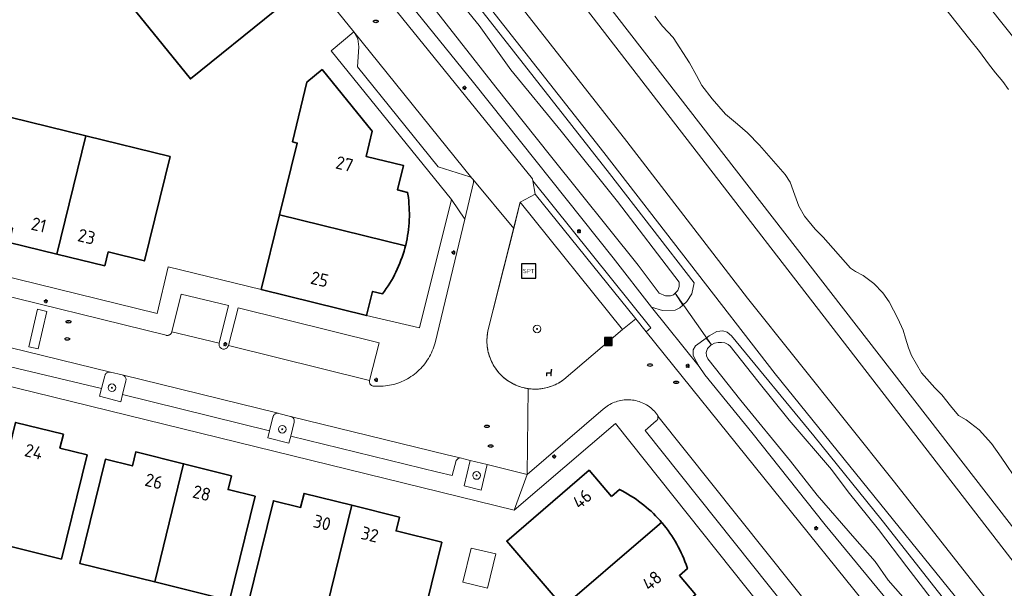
# Model space of a CAD drawing. Header units: metres. Extents: x 152610 to 160096, y 456114 to 462495.
# Tile 866 of 938: x 158117 to 158220, y 461689 to 461748. Entities that reach past the tile are written whole.
import ezdxf
from ezdxf.enums import TextEntityAlignment as Align

# ---------------------------------------------------------------- set-up
doc = ezdxf.new("R2010")
doc.units = ezdxf.units.M
doc.header["$LTSCALE"] = 0.5
doc.layers.get('0').update_dxf_attribs({"linetype": 'CONTINUOUS'})
for name, color, linetype, lineweight in [('B-PV-GR-BEPLANTING_CULTUUR_BODEMBEDEKKER-GV', 251, 'CONTINUOUS', 18), ('B-PV-GR-BEPLANTING_CULTUUR_BOSPLANTSOEN-GV', 251, 'CONTINUOUS', 18), ('B-PV-GR-BOOM-S', 251, 'CONTINUOUS', 25), ('B-PV-GW-TALUD_KRUIN-G', 251, 'CONTINUOUS', 18), ('B-PV-IE-MEUBILAIR-S', 251, 'CONTINUOUS', 25), ('B-PV-IE-MEUBILAIR_WEGMEUBILAIR-S', 251, 'CONTINUOUS', 25), ('B-PV-IE-MEUBILAIR_WEGMEUBILAIR_AFVALBAK-S', 251, 'CONTINUOUS', 25), ('B-PV-IE-TERREINAFSCHEIDING_KUNSTMATIG_HEKWERK-G', 251, 'IE-TERREINAFSCHEIDING_KUNSTMATIG-SO', 18), ('B-PV-KW-KUNSTWERK_DUIKER-G', 251, 'CONTINUOUS', 18), ('B-PV-OG-BEBOUWING-GV', 6, 'CONTINUOUS', 35), ('B-PV-OG-BEBOUWING-T18', 1, 'CONTINUOUS', 18), ('B-PV-OG-BEBOUWING_SCHUUR-GV', 251, 'CONTINUOUS', 18), ('B-PV-OG-TERREIN_BEGROEID-GV', 251, 'CONTINUOUS', 18), ('B-PV-OG-TERREIN_OEVER-GV', 251, 'CONTINUOUS', 18), ('B-PV-OG-WATER_SLOOT-GV', 251, 'CONTINUOUS', 18), ('B-PV-VH-ONVERHARD_ZAND-GV', 251, 'CONTINUOUS', 18), ('B-PV-VH-OPENVERHARDING_BETONSTRAATSTEEN-GV', 251, 'CONTINUOUS', 18), ('B-PV-VH-OPENVERHARDING_TEGEL-GV', 251, 'CONTINUOUS', 18)]:
    doc.layers.add(name, color=color, linetype=linetype, lineweight=lineweight)
doc.styles.add('NLCS-ISO', font='NLCS-ISO.ttf')
doc.styles.add('NLCS-ISO-M750-T18', font='NLCS-ISO.ttf', dxfattribs={"height": 1.35})
doc.linetypes.add('IE-TERREINAFSCHEIDING_KUNSTMATIG-SO', pattern='A,4,[82,NLCS.SHX,S=0.75,R=90,X=0,Y=0],4,-2', length=10)

# ---------------------------------------------------------------- blocks, each defined once
blk = doc.blocks.new('SIE-WEG_AFVALBAK-SO')
h = blk.add_hatch(color=256)
h.dxf.hatch_style = 1
h.paths.add_polyline_path([(-1.5, -1.5), (1.5, -1.5), (1.5, 1.5), (-1.5, 1.5)])
for points in [[(-2, -2), (2, -2), (2, 2), (-2, 2)], [(-1.5, -1.5), (1.5, -1.5), (1.5, 1.5), (-1.5, 1.5)]]:
    blk.add_lwpolyline(points, close=True)
blk = doc.blocks.new('SIE-MEUBILAIR_PAAL_LICHTMAST-SO')
for points in [[(-0.62, 0), (-1, 0)], [(-0.71, 0.71), (-0.44, 0.44)], [(0, 1), (0, 0.62)], [(0.44, 0.44), (0.71, 0.71)], [(1, 0), (0.62, 0)], [(-0.71, -0.71), (-0.44, -0.44)], [(0, -0.62), (0, -1)], [(0.44, -0.44), (0.71, -0.71)]]:
    blk.add_lwpolyline(points)
blk.add_circle((0, 0), 0.5)
blk = doc.blocks.new('SIE-MEUBILAIR_PUT_RIOOLPUT-SO')
blk.add_ellipse((0, 0), major_axis=(1.25, 0), ratio=0.54)
at = {"style": 'NLCS-ISO'}
blk.add_text('ri', height=0.75, dxfattribs=at).set_placement((-0.04, 0.07), align=Align.MIDDLE_CENTER)
blk = doc.blocks.new('SIE-WEG_ZITBANK-SO')
at = {"color": 0, "linetype": 'ByBlock', "lineweight": 18}
blk.add_lwpolyline([(-0.91, -1.63), (-0.91, -0.2), (1.09, -0.2), (1.09, -1.63), (1.29, -1.63), (1.29, -0.21), (1.54, 1.78), (1.33, 1.78), (1.11, 0), (-1.11, 0), (-1.11, -1.63)], close=True, dxfattribs=at)
blk = doc.blocks.new('SIE-WEG_SPEELTOESTEL-SO')
at = {"flags": 128}
blk.add_lwpolyline([(-3.75, -3.75), (3.75, -3.75), (3.75, 3.75), (-3.75, 3.75)], close=True, dxfattribs=at)
at = {"style": 'NLCS-ISO'}
blk.add_text('SPT', height=2.25, dxfattribs=at).set_placement((0, 0), align=Align.MIDDLE_CENTER)
blk = doc.blocks.new('SGR-BOOM_GBKN-SO')
at = {"linetype": 'ByBlock', "lineweight": 18}
h = blk.add_hatch(color=0, dxfattribs=at)
h.dxf.hatch_style = 1
edge = h.paths.add_edge_path()
edge.add_arc((0, 0), 0.25, 0, 360)
at = {"color": 0, "linetype": 'ByBlock', "lineweight": 18}
for radius in [2, 0.25]:
    blk.add_circle((0, 0), radius, dxfattribs=at)
at = {"color": 0, "linetype": 'ByBlock', "lineweight": 18, "style": 'NLCS-ISO'}
blk.add_attdef('SOORT', (2.5, 0), '', height=1.5, dxfattribs=at)

msp = doc.modelspace()

# ---------------------------------------------------------------- linework, layer by layer
at = {"layer": 'B-PV-GR-BEPLANTING_CULTUUR_BODEMBEDEKKER-GV', "flags": 128}
for points in [[(158126.791, 461711.687), (158126.728, 461711.694), (158126.664, 461711.693), (158126.601, 461711.685), (158126.54, 461711.668), (158126.481, 461711.644), (158126.426, 461711.613), (158126.375, 461711.575), (158126.329, 461711.531), (158126.289, 461711.481), (158126.256, 461711.427), (158126.23, 461711.37), (158126.211, 461711.309), (158125.87, 461709.985), (158125.661, 461709.171), (158127.876, 461708.61), (158128.054, 461709.351), (158128.397, 461710.78), (158128.406, 461710.823), (158128.413, 461710.886), (158128.412, 461710.949), (158128.403, 461711.011), (158128.385, 461711.072), (158128.361, 461711.13), (158128.329, 461711.185), (158128.291, 461711.235), (158128.246, 461711.279), (158128.197, 461711.318), (158128.142, 461711.35), (158128.085, 461711.375), (158128.024, 461711.393), (158126.809, 461711.683)], [(158144.22, 461707.404), (158144.158, 461707.407), (158144.096, 461707.403), (158144.035, 461707.391), (158143.976, 461707.37), (158143.921, 461707.343), (158143.869, 461707.308), (158143.822, 461707.267), (158143.781, 461707.221), (158143.746, 461707.17), (158143.718, 461707.114), (158143.698, 461707.056), (158143.685, 461706.995), (158143.326, 461705.58), (158143.145, 461704.867), (158145.351, 461704.315), (158145.533, 461705.043), (158145.894, 461706.485), (158145.9, 461706.516), (158145.906, 461706.579), (158145.904, 461706.643), (158145.894, 461706.705), (158145.877, 461706.766), (158145.851, 461706.825), (158145.819, 461706.88), (158145.78, 461706.93), (158145.735, 461706.975), (158145.685, 461707.014), (158145.63, 461707.046), (158145.572, 461707.071), (158145.511, 461707.089), (158144.301, 461707.387), (158144.281, 461707.393)], [(158165.965, 461702.075), (158164.188, 461702.51), (158163.549, 461699.864), (158165.314, 461699.424)]]:
    msp.add_lwpolyline(points, close=True, dxfattribs=at)
at = {"layer": 'B-PV-GR-BEPLANTING_CULTUUR_BOSPLANTSOEN-GV', "flags": 128}
for points in [[(158253.557, 461653.046), (158178.343, 461750), (158136.97, 461803.33), (158117.756, 461826.436), (158096.206, 461853.374), (158081.277, 461871.554)], [(158251.787, 461651.666), (158175.801, 461750), (158135.3, 461802.41), (158113.292, 461828.694), (158102.192, 461842.304), (158079.127, 461870.899)], [(158079.127, 461870.899), (158102.192, 461842.304), (158113.292, 461828.694), (158135.3, 461802.41), (158175.801, 461750), (158251.787, 461651.666)], [(158075.374, 461868.195), (158093.631, 461845.89), (158097.469, 461840.186), (158112.377, 461821.55), (158122.172, 461809.068), (158131.543, 461797.524), (158144.616, 461780.794), (158156.849, 461765.455), (158167.438, 461752.269), (158180.452, 461735.658), (158193.015, 461719.38), (158208.277, 461700.268), (158219.576, 461685.894), (158229.324, 461673.661)]]:
    msp.add_lwpolyline(points, dxfattribs=at)
msp.add_lwpolyline([(158182.959, 461716.272), (158170.686, 461731.571), (158170.954, 461730.186), (158181.407, 461717.222), (158182.491, 461715.878)], close=True, dxfattribs=at)
at = {"layer": 'B-PV-GW-TALUD_KRUIN-G', "flags": 128}
msp.add_lwpolyline([(157970.583, 461994.253), (157979.462, 461986.536), (157983.405, 461982.761), (157996.842, 461967.471), (158000, 461963.785), (158008.124, 461954.277), (158022.992, 461936.631), (158040.269, 461916.046), (158059.93, 461893.565), (158079.127, 461870.899), (158102.192, 461842.304), (158113.292, 461828.694), (158135.3, 461802.41), (158175.801, 461750), (158251.787, 461651.666)], dxfattribs=at)
at = {"layer": 'B-PV-IE-TERREINAFSCHEIDING_KUNSTMATIG_HEKWERK-G', "flags": 128}
msp.add_lwpolyline([(158165.926, 461714.905), (158165.928, 461715.078), (158165.937, 461715.251), (158165.951, 461715.423), (158165.972, 461715.595), (158165.998, 461715.766), (158166.031, 461715.935), (158166.069, 461716.104), (158169.392, 461729.342), (158180.028, 461716.126), (158173.93, 461710.924), (158173.79, 461710.822), (158173.647, 461710.726), (158173.5, 461710.634), (158173.351, 461710.547), (158173.198, 461710.466), (158173.043, 461710.39), (158172.885, 461710.319), (158172.725, 461710.254), (158172.562, 461710.195), (158172.398, 461710.141), (158172.232, 461710.093), (158172.064, 461710.05), (158171.896, 461710.014), (158171.725, 461709.983), (158171.554, 461709.958), (158171.382, 461709.939), (158171.21, 461709.926), (158171.037, 461709.92), (158170.864, 461709.919), (158170.692, 461709.924), (158170.519, 461709.935), (158170.347, 461709.952), (158170.176, 461709.974), (158170.005, 461710.003), (158169.836, 461710.038), (158169.668, 461710.079), (158169.501, 461710.125), (158169.336, 461710.177), (158169.173, 461710.235), (158169.012, 461710.298), (158168.854, 461710.367), (158168.698, 461710.441), (158168.544, 461710.521), (158168.394, 461710.606), (158168.246, 461710.696), (158168.102, 461710.791), (158167.961, 461710.891), (158167.823, 461710.996), (158167.689, 461711.105), (158167.56, 461711.22), (158167.434, 461711.338), (158167.312, 461711.461), (158167.195, 461711.588), (158167.082, 461711.719), (158166.974, 461711.854), (158166.87, 461711.992), (158166.771, 461712.134), (158166.678, 461712.279), (158166.589, 461712.428), (158166.505, 461712.579), (158166.427, 461712.733), (158166.354, 461712.89), (158166.287, 461713.05), (158166.225, 461713.211), (158166.169, 461713.375), (158166.119, 461713.54), (158166.074, 461713.707), (158166.035, 461713.875), (158166.002, 461714.045), (158165.975, 461714.216), (158165.954, 461714.387), (158165.938, 461714.56), (158165.929, 461714.732)], close=True, dxfattribs=at)
at = {"layer": 'B-PV-KW-KUNSTWERK_DUIKER-G', "flags": 128}
msp.add_lwpolyline([(158185.485, 461719.888), (158189.251, 461714.509)], dxfattribs=at)
at = {"layer": 'B-PV-OG-BEBOUWING-GV', "flags": 128}
for points in [[(158140.092, 461757.4), (158139.935, 461757.597), (158138.251, 461756.244), (158129.435, 461749.157), (158135.102, 461742.139), (158143.885, 461749.224), (158141.65, 461752.009), (158142.478, 461752.69), (158142.384, 461753.008), (158142.282, 461753.324), (158142.172, 461753.638), (158142.055, 461753.948), (158141.93, 461754.256), (158141.798, 461754.561), (158141.659, 461754.862), (158141.512, 461755.16), (158141.359, 461755.454), (158141.198, 461755.745), (158141.03, 461756.032), (158140.856, 461756.314), (158140.675, 461756.592), (158140.487, 461756.866), (158140.293, 461757.135)], [(158154.004, 461736.718), (158148.795, 461743.107), (158147.216, 461741.818), (158145.719, 461735.612), (158146.212, 461735.481), (158144.375, 461728.024), (158155.335, 461725.339), (158157.462, 461724.818), (158157.479, 461724.885), (158157.553, 461725.209), (158157.619, 461725.534), (158157.677, 461725.86), (158157.728, 461726.188), (158157.771, 461726.517), (158157.805, 461726.846), (158157.832, 461727.177), (158157.851, 461727.508), (158157.861, 461727.84), (158157.864, 461728.171), (158157.859, 461728.503), (158157.846, 461728.834), (158157.825, 461729.165), (158157.795, 461729.495), (158157.758, 461729.825), (158157.713, 461730.154), (158157.682, 461730.352), (158156.633, 461730.612), (158157.255, 461733.138), (158153.361, 461734.096)], [(158124.235, 461736.23), (158116.462, 461738.141), (158113.804, 461727.31), (158116.614, 461726.626), (158116.269, 461725.164), (158121.233, 461723.946)], [(158132.984, 461734.078), (158124.235, 461736.23), (158121.233, 461723.946), (158126.206, 461722.726), (158126.57, 461724.174), (158130.327, 461723.237)], [(158155.335, 461725.339), (158144.375, 461728.024), (158142.461, 461720.254), (158153.411, 461717.557), (158154.038, 461720.072), (158155.081, 461719.826), (158155.278, 461720.093), (158155.468, 461720.365), (158155.652, 461720.641), (158155.829, 461720.921), (158155.999, 461721.206), (158156.163, 461721.494), (158156.319, 461721.787), (158156.468, 461722.083), (158156.61, 461722.383), (158156.745, 461722.686), (158156.872, 461722.992), (158156.992, 461723.301), (158157.105, 461723.613), (158157.21, 461723.928), (158157.307, 461724.245), (158157.397, 461724.564), (158157.462, 461724.818)], [(158121.905, 461705.237), (158116.933, 461706.46), (158113.915, 461694.191), (158121.701, 461692.267), (158124.366, 461703.085), (158121.549, 461703.782)], [(158134.394, 461702.157), (158129.43, 461703.388), (158129.077, 461701.936), (158126.264, 461702.63), (158123.595, 461691.804), (158131.391, 461689.889)], [(158139.373, 461700.923), (158134.394, 461702.157), (158131.391, 461689.889), (158139.179, 461687.976), (158141.835, 461698.79), (158139.02, 461699.481)], [(158178.872, 461698.779), (158176.544, 461701.485), (158167.991, 461694.14), (158173.86, 461687.317), (158182.42, 461694.655), (158184.079, 461696.077), (158183.915, 461696.265), (158183.69, 461696.513), (158183.46, 461696.755), (158183.224, 461696.992), (158182.982, 461697.222), (158182.735, 461697.447), (158182.482, 461697.666), (158182.225, 461697.879), (158181.962, 461698.086), (158181.694, 461698.286), (158181.422, 461698.48), (158181.145, 461698.668), (158180.864, 461698.848), (158180.578, 461699.022), (158180.289, 461699.189), (158179.995, 461699.349), (158179.698, 461699.502)], [(158151.871, 461697.862), (158146.919, 461699.087), (158146.562, 461697.629), (158143.727, 461698.322), (158141.076, 461687.498), (158148.858, 461685.585)], [(158156.841, 461696.632), (158151.871, 461697.862), (158148.858, 461685.585), (158158.569, 461683.197), (158161.234, 461694.018), (158156.491, 461695.18)], [(158184.134, 461696.012), (158184.079, 461696.077), (158182.42, 461694.655), (158173.86, 461687.317), (158179.089, 461681.238), (158187.621, 461688.58), (158185.925, 461690.551), (158186.759, 461691.269), (158186.726, 461691.371), (158186.618, 461691.687), (158186.502, 461692.001), (158186.378, 461692.312), (158186.248, 461692.619), (158186.11, 461692.924), (158185.964, 461693.225), (158185.812, 461693.522), (158185.653, 461693.816), (158185.486, 461694.106), (158185.313, 461694.392), (158185.133, 461694.673), (158184.946, 461694.951), (158184.752, 461695.223), (158184.552, 461695.491), (158184.346, 461695.754)]]:
    msp.add_lwpolyline(points, close=True, dxfattribs=at)
at = {"layer": 'B-PV-OG-BEBOUWING_SCHUUR-GV', "flags": 128}
msp.add_lwpolyline([(158166.84, 461692.791), (158164.274, 461693.412), (158163.411, 461689.847), (158165.978, 461689.227)], close=True, dxfattribs=at)
at = {"layer": 'B-PV-OG-TERREIN_BEGROEID-GV', "flags": 128}
for points in [[(158223.55, 461677.288), (158195.898, 461711.507), (158178.068, 461734.499), (158146.901, 461774.107), (158122.926, 461803.944), (158105.973, 461825.417), (158092.084, 461842.767), (158075.562, 461861.467), (158060.199, 461878.821)], [(158129.636, 461863.665), (158142.673, 461848), (158159.481, 461826.138), (158178.808, 461800.995), (158197.036, 461777.162), (158215.187, 461753.267), (158217.801, 461749.999), (158233.925, 461729.838)], [(158105.535, 461808.933), (158119.641, 461791.654), (158123.894, 461787.356), (158126.015, 461785.945), (158127.848, 461784.409), (158128.677, 461783.496), (158129.181, 461782.94), (158170.65, 461731.755), (158170.686, 461731.571), (158182.959, 461716.272), (158182.491, 461715.878), (158206.945, 461685.548)], [(158207.581, 461687.918), (158201.076, 461695.829), (158193.468, 461705.423), (158188.567, 461711.406), (158187.97, 461712.251), (158183.029, 461718.436), (158179.042, 461723.553), (158164.513, 461741.772), (158150.54, 461759.075), (158137.39, 461775.568), (158127.309, 461788.034), (158116.987, 461801.331)], [(158164.762, 461749.999), (158178.675, 461732.322), (158187.482, 461720.964), (158187.218, 461719.802), (158186.705, 461719.008), (158186.294, 461718.637), (158185.991, 461718.362), (158185.479, 461718.132), (158184.161, 461718.089), (158183.029, 461718.436), (158187.97, 461712.251), (158187.553, 461713), (158187.356, 461713.458), (158187.363, 461713.995), (158187.599, 461714.41), (158188.696, 461715.228), (158189.018, 461715.469), (158189.823, 461715.906), (158190.438, 461715.984), (158190.895, 461715.819), (158191.339, 461715.468), (158199.888, 461705.073), (158207.023, 461696.269), (158224.574, 461673.92)]]:
    msp.add_lwpolyline(points, dxfattribs=at)
msp.add_lwpolyline([(158180.028, 461716.126), (158169.392, 461729.342), (158168.707, 461726.612), (158166.069, 461716.104), (158166.025, 461715.909), (158165.99, 461715.712), (158165.962, 461715.514), (158165.942, 461715.315), (158165.93, 461715.116), (158165.926, 461714.916), (158165.93, 461714.716), (158165.942, 461714.516), (158165.962, 461714.317), (158165.99, 461714.119), (158166.025, 461713.923), (158166.069, 461713.727), (158166.12, 461713.534), (158166.179, 461713.343), (158166.246, 461713.155), (158166.32, 461712.969), (158166.402, 461712.787), (158166.491, 461712.608), (158166.587, 461712.432), (158166.689, 461712.26), (158166.799, 461712.093), (158166.915, 461711.931), (158167.038, 461711.773), (158167.167, 461711.62), (158167.302, 461711.472), (158167.442, 461711.33), (158167.588, 461711.194), (158167.74, 461711.063), (158167.896, 461710.939), (158168.058, 461710.821), (158168.224, 461710.71), (158168.394, 461710.605), (158168.569, 461710.508), (158168.747, 461710.417), (158168.929, 461710.333), (158169.114, 461710.257), (158169.302, 461710.189), (158169.492, 461710.128), (158169.685, 461710.074), (158169.879, 461710.028), (158170.076, 461709.991), (158170.206, 461709.97), (158170.273, 461709.961), (158170.472, 461709.939), (158170.671, 461709.925), (158170.871, 461709.918), (158171.071, 461709.92), (158171.271, 461709.93), (158171.47, 461709.948), (158171.668, 461709.974), (158171.865, 461710.008), (158172.061, 461710.049), (158172.255, 461710.099), (158172.446, 461710.156), (158172.635, 461710.221), (158172.822, 461710.293), (158173.005, 461710.373), (158173.185, 461710.459), (158173.362, 461710.554), (158173.534, 461710.655), (158173.703, 461710.762), (158173.867, 461710.877), (158173.93, 461710.924)], close=True, dxfattribs=at)
at = {"layer": 'B-PV-OG-TERREIN_OEVER-GV', "flags": 128}
for points in [[(158081.277, 461871.554), (158096.206, 461853.374), (158117.756, 461826.436), (158136.97, 461803.33), (158178.343, 461750), (158253.557, 461653.046)], [(158233.925, 461729.838), (158217.801, 461749.999), (158215.187, 461753.267), (158197.036, 461777.162), (158178.808, 461800.995), (158159.481, 461826.138), (158142.673, 461848), (158129.636, 461863.665)], [(158150.54, 461759.075), (158164.513, 461741.772), (158179.042, 461723.553), (158183.029, 461718.436), (158184.161, 461718.089), (158185.479, 461718.132), (158185.991, 461718.362), (158186.294, 461718.637), (158185.485, 461719.888), (158185.315, 461719.73), (158184.994, 461719.606), (158184.495, 461719.607), (158183.837, 461719.894), (158181.631, 461722.78), (158172.521, 461734.156), (158166.854, 461741.278), (158159.294, 461750.935)], [(158160.524, 461753.365), (158165.126, 461747.695), (158168.42, 461743.084), (158173.65, 461736.723), (158179.501, 461729.423), (158185.906, 461721.04), (158185.923, 461720.595), (158185.779, 461720.162), (158185.485, 461719.888), (158186.294, 461718.637), (158186.705, 461719.008), (158187.218, 461719.802), (158187.482, 461720.964), (158178.675, 461732.322), (158164.762, 461749.999)], [(158213.348, 461749.735), (158216.117, 461746.242), (158217.117, 461744.975), (158218.057, 461743.72), (158218.773, 461742.774), (158219.548, 461741.875), (158220.139, 461741.036)], [(158223.055, 461697.436), (158219.378, 461702.849), (158218.373, 461704.253), (158217.1, 461705.699), (158215.744, 461706.736), (158214.932, 461707.177), (158214.092, 461708.177), (158213.222, 461709.331), (158212.494, 461710.051), (158211.08, 461711.599), (158210.046, 461713.424), (158209.745, 461714.215), (158209.433, 461715.207), (158209.181, 461716.033), (158208.626, 461717.24), (158207.734, 461718.976), (158207.09, 461719.909), (158206.125, 461720.874), (158205.041, 461721.708), (158204.235, 461722.15), (158203.713, 461722.472), (158200.867, 461725.703), (158200.038, 461726.519), (158198.926, 461727.882), (158198.353, 461728.934), (158197.935, 461730.069), (158197.428, 461731.406), (158196.932, 461732.221), (158194.263, 461735.25), (158193.002, 461736.536), (158191.954, 461737.441), (158190.722, 461738.484), (158189.326, 461740.067), (158188.279, 461741.471), (158187.718, 461742.494), (158186.973, 461743.802), (158185.289, 461746.46), (158184.188, 461747.639), (158183.36, 461748.662)], [(158224.574, 461673.92), (158207.023, 461696.269), (158199.888, 461705.073), (158191.339, 461715.468), (158190.895, 461715.819), (158190.438, 461715.984), (158189.823, 461715.906), (158189.018, 461715.469), (158188.696, 461715.228), (158189.251, 461714.509), (158189.569, 461714.704), (158189.952, 461714.774), (158190.296, 461714.773), (158190.652, 461714.712), (158190.984, 461714.542), (158191.218, 461714.37), (158194.084, 461710.743), (158197.326, 461706.709), (158201.743, 461701.558), (158203.476, 461699.244), (158206.629, 461695.32), (158209.569, 461691.441), (158213.481, 461686.381)], [(158210.668, 461686.603), (158207.644, 461690.072), (158206.263, 461692), (158204.166, 461694.407), (158200.266, 461698.918), (158197.486, 461702.422), (158192.315, 461708.75), (158188.878, 461713.067), (158188.731, 461713.379), (158188.729, 461713.732), (158188.852, 461714.13), (158189.188, 461714.47), (158189.251, 461714.509), (158188.696, 461715.228), (158187.599, 461714.41), (158187.363, 461713.995), (158187.356, 461713.458), (158187.553, 461713), (158187.97, 461712.251), (158188.567, 461711.406), (158193.468, 461705.423), (158201.076, 461695.829), (158207.581, 461687.918)]]:
    msp.add_lwpolyline(points, dxfattribs=at)
at = {"layer": 'B-PV-OG-WATER_SLOOT-GV', "flags": 128}
for points in [[(158159.294, 461750.935), (158166.854, 461741.278), (158172.521, 461734.156), (158181.631, 461722.78), (158183.837, 461719.894), (158184.495, 461719.607), (158184.994, 461719.606), (158185.315, 461719.73), (158185.485, 461719.888), (158185.779, 461720.162), (158185.923, 461720.595), (158185.906, 461721.04), (158179.501, 461729.423), (158173.65, 461736.723), (158168.42, 461743.084), (158165.126, 461747.695), (158160.524, 461753.365)], [(158220.139, 461741.036), (158219.548, 461741.875), (158218.773, 461742.774), (158218.057, 461743.72), (158217.117, 461744.975), (158216.117, 461746.242), (158213.348, 461749.735)], [(158183.36, 461748.662), (158184.188, 461747.639), (158185.289, 461746.46), (158186.973, 461743.802), (158187.718, 461742.494), (158188.279, 461741.471), (158189.326, 461740.067), (158190.722, 461738.484), (158191.954, 461737.441), (158193.002, 461736.536), (158194.263, 461735.25), (158196.932, 461732.221), (158197.428, 461731.406), (158197.935, 461730.069), (158198.353, 461728.934), (158198.926, 461727.882), (158200.038, 461726.519), (158200.867, 461725.703), (158203.713, 461722.472), (158204.235, 461722.15), (158205.041, 461721.708), (158206.125, 461720.874), (158207.09, 461719.909), (158207.734, 461718.976), (158208.626, 461717.24), (158209.181, 461716.033), (158209.433, 461715.207), (158209.745, 461714.215), (158210.046, 461713.424), (158211.08, 461711.599), (158212.494, 461710.051), (158213.222, 461709.331), (158214.092, 461708.177), (158214.932, 461707.177), (158215.744, 461706.736), (158217.1, 461705.699), (158218.373, 461704.253), (158219.378, 461702.849), (158223.055, 461697.436)], [(158213.481, 461686.381), (158209.569, 461691.441), (158206.629, 461695.32), (158203.476, 461699.244), (158201.743, 461701.558), (158197.326, 461706.709), (158194.084, 461710.743), (158191.218, 461714.37), (158190.984, 461714.542), (158190.652, 461714.712), (158190.296, 461714.773), (158189.952, 461714.774), (158189.569, 461714.704), (158189.251, 461714.509), (158189.188, 461714.47), (158188.852, 461714.13), (158188.729, 461713.732), (158188.731, 461713.379), (158188.878, 461713.067), (158192.315, 461708.75), (158197.486, 461702.422), (158200.266, 461698.918), (158204.166, 461694.407), (158206.263, 461692), (158207.644, 461690.072), (158210.668, 461686.603)]]:
    msp.add_lwpolyline(points, dxfattribs=at)
at = {"layer": 'B-PV-VH-ONVERHARD_ZAND-GV', "flags": 128}
for points in [[(158060.199, 461878.821), (158075.562, 461861.467), (158092.084, 461842.767), (158105.973, 461825.417), (158122.926, 461803.944), (158146.901, 461774.107), (158178.068, 461734.499), (158195.898, 461711.507), (158223.55, 461677.288)], [(158229.324, 461673.661), (158219.576, 461685.894), (158208.277, 461700.268), (158193.015, 461719.38), (158180.452, 461735.658), (158167.438, 461752.269), (158156.849, 461765.455), (158144.616, 461780.794), (158131.543, 461797.524), (158122.172, 461809.068), (158112.377, 461821.55), (158097.469, 461840.186), (158088.263, 461851.076), (158079.411, 461861.418), (158064.275, 461878.95)]]:
    msp.add_lwpolyline(points, dxfattribs=at)
at = {"layer": 'B-PV-VH-OPENVERHARDING_BETONSTRAATSTEEN-GV', "flags": 128}
for points in [[(158125.335, 461780.023), (158152.104, 461747.042), (158164.37, 461731.85), (158164.463, 461731.735), (158164.469, 461731.727), (158168.707, 461726.612), (158169.392, 461729.342), (158170.954, 461730.186), (158170.686, 461731.571), (158170.65, 461731.755), (158129.181, 461782.94)], [(158111.08, 461715.526), (158126.791, 461711.687), (158126.809, 461711.683), (158128.024, 461711.393), (158144.22, 461707.404), (158144.281, 461707.393), (158144.301, 461707.387), (158145.511, 461707.089), (158161.804, 461703.095), (158163.137, 461702.768), (158164.188, 461702.51), (158165.965, 461702.075), (158170.115, 461701.058), (158170.206, 461709.97), (158170.076, 461709.991), (158169.879, 461710.028), (158169.685, 461710.074), (158169.492, 461710.128), (158169.302, 461710.189), (158169.114, 461710.257), (158168.929, 461710.333), (158168.747, 461710.417), (158168.569, 461710.508), (158168.394, 461710.605), (158168.224, 461710.71), (158168.058, 461710.821), (158167.896, 461710.939), (158167.74, 461711.063), (158167.588, 461711.194), (158167.442, 461711.33), (158167.302, 461711.472), (158167.167, 461711.62), (158167.038, 461711.773), (158166.915, 461711.931), (158166.799, 461712.093), (158166.689, 461712.26), (158166.587, 461712.432), (158166.491, 461712.608), (158166.402, 461712.787), (158166.32, 461712.969), (158166.246, 461713.155), (158166.179, 461713.343), (158166.12, 461713.534), (158166.069, 461713.727), (158166.025, 461713.923), (158165.99, 461714.119), (158165.962, 461714.317), (158165.942, 461714.516), (158165.93, 461714.716), (158165.926, 461714.916), (158165.93, 461715.116), (158165.942, 461715.315), (158165.962, 461715.514), (158165.99, 461715.712), (158166.025, 461715.909), (158166.069, 461716.104), (158168.707, 461726.612), (158164.469, 461731.727), (158164.472, 461731.72), (158164.476, 461731.712), (158164.48, 461731.704), (158164.484, 461731.696), (158164.488, 461731.688), (158164.492, 461731.679), (158164.495, 461731.671), (158164.499, 461731.663), (158164.502, 461731.655), (158164.505, 461731.646), (158164.508, 461731.638), (158164.511, 461731.629), (158164.514, 461731.621), (158164.516, 461731.612), (158164.519, 461731.604), (158164.521, 461731.595), (158164.523, 461731.586), (158164.525, 461731.577), (158164.527, 461731.569), (158164.528, 461731.56), (158164.53, 461731.551), (158164.531, 461731.542), (158164.532, 461731.533), (158164.533, 461731.524), (158164.534, 461731.516), (158164.534, 461731.507), (158164.535, 461731.498), (158164.535, 461731.489), (158164.536, 461731.48), (158164.536, 461731.471), (158164.536, 461731.462), (158164.535, 461731.453), (158164.535, 461731.444), (158164.534, 461731.435), (158164.534, 461731.426), (158164.533, 461731.417), (158164.532, 461731.408), (158164.53, 461731.4), (158164.529, 461731.391), (158164.528, 461731.382), (158164.526, 461731.373), (158163.613, 461727.564), (158160.535, 461714.717), (158160.475, 461714.505), (158160.408, 461714.296), (158160.333, 461714.089), (158160.25, 461713.885), (158160.16, 461713.685), (158160.063, 461713.488), (158159.959, 461713.294), (158159.848, 461713.104), (158159.729, 461712.919), (158159.605, 461712.738), (158159.473, 461712.561), (158159.336, 461712.389), (158159.192, 461712.223), (158159.043, 461712.062), (158158.887, 461711.906), (158158.726, 461711.756), (158158.56, 461711.613), (158158.388, 461711.475), (158158.212, 461711.343), (158158.031, 461711.218), (158157.845, 461711.1), (158157.656, 461710.989), (158157.462, 461710.884), (158157.265, 461710.787), (158157.065, 461710.697), (158156.861, 461710.614), (158156.654, 461710.539), (158156.445, 461710.471), (158156.233, 461710.411), (158156.02, 461710.359), (158155.804, 461710.314), (158155.588, 461710.278), (158155.37, 461710.249), (158155.151, 461710.228), (158154.931, 461710.215), (158154.711, 461710.21), (158154.491, 461710.214), (158154.272, 461710.225), (158154.101, 461710.239), (158154.041, 461710.254), (158153.984, 461710.276), (158153.931, 461710.305), (158153.881, 461710.342), (158153.837, 461710.384), (158153.799, 461710.432), (158153.767, 461710.484), (158153.742, 461710.54), (158153.725, 461710.599), (158153.716, 461710.659), (158153.714, 461710.721), (158153.721, 461710.782), (158153.731, 461710.827), (158139.05, 461714.451), (158139.031, 461714.391), (158139.005, 461714.334), (158138.971, 461714.281), (158138.931, 461714.232), (158138.886, 461714.189), (158138.835, 461714.152), (158138.78, 461714.122), (158138.721, 461714.099), (158138.66, 461714.084), (158138.598, 461714.076), (158138.535, 461714.077), (158138.473, 461714.086), (158138.412, 461714.102), (158138.354, 461714.126), (158138.299, 461714.157), (158138.249, 461714.195), (158138.204, 461714.238), (158138.165, 461714.288), (158138.133, 461714.341), (158138.107, 461714.399), (158138.089, 461714.459), (158138.079, 461714.521), (158138.077, 461714.584), (158138.083, 461714.646), (158138.091, 461714.687), (158133.19, 461715.869), (158133.187, 461715.86), (158133.185, 461715.852), (158133.182, 461715.843), (158133.179, 461715.835), (158133.176, 461715.826), (158133.172, 461715.818), (158133.169, 461715.809), (158133.165, 461715.801), (158133.161, 461715.793), (158133.157, 461715.785), (158133.153, 461715.777), (158133.149, 461715.769), (158133.145, 461715.761), (158133.14, 461715.753), (158133.136, 461715.745), (158133.131, 461715.737), (158133.126, 461715.73), (158133.121, 461715.722), (158133.116, 461715.715), (158133.111, 461715.707), (158133.105, 461715.7), (158133.1, 461715.693), (158133.094, 461715.686), (158133.088, 461715.679), (158133.082, 461715.672), (158133.076, 461715.665), (158133.07, 461715.659), (158133.064, 461715.652), (158133.058, 461715.646), (158133.051, 461715.639), (158133.045, 461715.633), (158133.038, 461715.627), (158133.031, 461715.621), (158133.024, 461715.615), (158133.017, 461715.609), (158133.01, 461715.604), (158133.003, 461715.598), (158132.996, 461715.593), (158132.988, 461715.588), (158132.981, 461715.583), (158132.973, 461715.578), (158132.966, 461715.573), (158132.958, 461715.568), (158132.95, 461715.563), (158132.942, 461715.559), (158132.934, 461715.555), (158132.926, 461715.551), (158132.918, 461715.547), (158132.91, 461715.543), (158132.902, 461715.539), (158132.894, 461715.535), (158132.885, 461715.532), (158132.877, 461715.529), (158132.868, 461715.525), (158132.86, 461715.522), (158132.851, 461715.52), (158132.843, 461715.517), (158132.834, 461715.514), (158132.825, 461715.512), (158132.816, 461715.51), (158132.808, 461715.508), (158132.799, 461715.506), (158132.79, 461715.504), (158132.781, 461715.502), (158132.772, 461715.501), (158132.763, 461715.499), (158132.754, 461715.498), (158132.745, 461715.497), (158132.736, 461715.496), (158132.727, 461715.496), (158132.718, 461715.495), (158132.709, 461715.495), (158132.7, 461715.495), (158132.691, 461715.495), (158132.682, 461715.495), (158132.673, 461715.495), (158132.664, 461715.495), (158132.655, 461715.496), (158132.646, 461715.497), (158132.637, 461715.497), (158132.628, 461715.499), (158132.619, 461715.5), (158132.61, 461715.501), (158132.601, 461715.503), (158132.592, 461715.504), (158132.583, 461715.506), (158032.583, 461740.104)], [(158206.945, 461685.548), (158182.491, 461715.878), (158181.407, 461717.222), (158180.028, 461716.126), (158173.93, 461710.924), (158173.867, 461710.877), (158173.703, 461710.762), (158173.534, 461710.655), (158173.362, 461710.554), (158173.185, 461710.459), (158173.005, 461710.373), (158172.822, 461710.293), (158172.635, 461710.221), (158172.446, 461710.156), (158172.255, 461710.099), (158172.061, 461710.049), (158171.865, 461710.008), (158171.668, 461709.974), (158171.47, 461709.948), (158171.271, 461709.93), (158171.071, 461709.92), (158170.871, 461709.918), (158170.671, 461709.925), (158170.472, 461709.939), (158170.273, 461709.961), (158170.206, 461709.97), (158170.115, 461701.058), (158178.006, 461707.819), (158178.137, 461707.934), (158178.272, 461708.042), (158178.413, 461708.144), (158178.558, 461708.24), (158178.708, 461708.329), (158178.861, 461708.411), (158179.018, 461708.486), (158179.178, 461708.553), (158179.341, 461708.613), (158179.507, 461708.666), (158179.675, 461708.71), (158179.845, 461708.747), (158180.016, 461708.777), (158180.189, 461708.798), (158180.362, 461708.811), (158180.536, 461708.816), (158180.71, 461708.814), (158180.883, 461708.803), (158181.056, 461708.784), (158181.228, 461708.758), (158181.398, 461708.723), (158181.567, 461708.681), (158181.734, 461708.631), (158181.898, 461708.573), (158182.059, 461708.508), (158182.217, 461708.436), (158182.371, 461708.356), (158182.522, 461708.27), (158182.669, 461708.176), (158182.811, 461708.076), (158182.948, 461707.969), (158183.081, 461707.857), (158183.207, 461707.738), (158183.329, 461707.613), (158183.444, 461707.484), (158183.554, 461707.348), (158183.581, 461707.313), (158183.676, 461707.18), (158183.679, 461707.171), (158183.682, 461707.163), (158183.685, 461707.154), (158183.687, 461707.145), (158183.69, 461707.136), (158183.692, 461707.127), (158183.694, 461707.118), (158183.696, 461707.109), (158183.698, 461707.099), (158206.139, 461678.997)], [(158206.139, 461678.997), (158183.698, 461707.099), (158183.699, 461707.091), (158183.701, 461707.082), (158183.702, 461707.073), (158183.703, 461707.064), (158183.704, 461707.055), (158183.705, 461707.046), (158183.706, 461707.036), (158183.706, 461707.027), (158183.707, 461707.018), (158183.707, 461707.009), (158183.707, 461707), (158183.707, 461706.99), (158183.707, 461706.981), (158183.706, 461706.972), (158183.706, 461706.963), (158183.705, 461706.954), (158183.704, 461706.944), (158183.703, 461706.935), (158183.702, 461706.926), (158183.7, 461706.917), (158183.699, 461706.908), (158183.697, 461706.899), (158183.695, 461706.89), (158183.693, 461706.881), (158183.691, 461706.872), (158183.689, 461706.863), (158183.686, 461706.854), (158183.684, 461706.846), (158183.681, 461706.837), (158183.678, 461706.828), (158183.675, 461706.819), (158183.672, 461706.811), (158183.668, 461706.802), (158183.665, 461706.794), (158183.661, 461706.785), (158183.657, 461706.777), (158183.653, 461706.769), (158183.649, 461706.76), (158183.645, 461706.752), (158183.64, 461706.744), (158183.636, 461706.736), (158183.631, 461706.728), (158183.626, 461706.72), (158183.621, 461706.713), (158183.616, 461706.705), (158183.611, 461706.697), (158183.606, 461706.69), (158183.6, 461706.683), (158183.595, 461706.675), (158183.589, 461706.668), (158183.583, 461706.661), (158183.577, 461706.654), (158183.571, 461706.647), (158183.565, 461706.64), (158183.558, 461706.634), (158183.552, 461706.627), (158183.545, 461706.621), (158183.539, 461706.614), (158183.532, 461706.608), (158182.386, 461705.627), (158200.876, 461682.424)]]:
    msp.add_lwpolyline(points, dxfattribs=at)
for points in [[(158164.37, 461731.85), (158152.104, 461747.042), (158152.497, 461746.313), (158152.618, 461745.494), (158152.459, 461743.407), (158160.871, 461733.006), (158164.143, 461731.973), (158164.264, 461731.926)], [(158181.407, 461717.222), (158170.954, 461730.186), (158169.392, 461729.342), (158180.028, 461716.126)], [(158139.063, 461718.59), (158134.161, 461719.789), (158133.19, 461715.869), (158138.091, 461714.687)], [(158120.186, 461717.988), (158119.212, 461718.216), (158118.298, 461714.322), (158119.272, 461714.093)], [(158118.298, 461714.322), (158119.212, 461718.216), (158120.186, 461717.988), (158119.272, 461714.093)], [(158154.727, 461714.737), (158140.055, 461718.359), (158139.05, 461714.451), (158153.731, 461710.827)], [(158126.791, 461711.687), (158111.08, 461715.526), (158110.559, 461713.628), (158125.87, 461709.985), (158126.211, 461711.309), (158126.23, 461711.37), (158126.256, 461711.427), (158126.289, 461711.481), (158126.329, 461711.531), (158126.375, 461711.575), (158126.426, 461711.613), (158126.481, 461711.644), (158126.54, 461711.668), (158126.601, 461711.685), (158126.664, 461711.693), (158126.728, 461711.694)], [(158144.22, 461707.404), (158128.024, 461711.393), (158128.085, 461711.375), (158128.142, 461711.35), (158128.197, 461711.318), (158128.246, 461711.279), (158128.291, 461711.235), (158128.329, 461711.185), (158128.361, 461711.13), (158128.385, 461711.072), (158128.403, 461711.011), (158128.412, 461710.949), (158128.413, 461710.886), (158128.406, 461710.823), (158128.397, 461710.78), (158128.054, 461709.351), (158143.326, 461705.58), (158143.685, 461706.995), (158143.698, 461707.056), (158143.718, 461707.114), (158143.746, 461707.17), (158143.781, 461707.221), (158143.822, 461707.267), (158143.869, 461707.308), (158143.921, 461707.343), (158143.976, 461707.37), (158144.035, 461707.391), (158144.096, 461707.403), (158144.158, 461707.407)], [(158161.804, 461703.095), (158145.511, 461707.089), (158145.572, 461707.071), (158145.63, 461707.046), (158145.685, 461707.014), (158145.735, 461706.975), (158145.78, 461706.93), (158145.819, 461706.88), (158145.851, 461706.825), (158145.877, 461706.766), (158145.894, 461706.705), (158145.904, 461706.643), (158145.906, 461706.579), (158145.9, 461706.516), (158145.894, 461706.485), (158145.533, 461705.043), (158160.824, 461701.275), (158162.321, 461700.934), (158162.741, 461702.497), (158162.94, 461702.694), (158163.137, 461702.768)]]:
    msp.add_lwpolyline(points, close=True, dxfattribs=at)
at = {"layer": 'B-PV-VH-OPENVERHARDING_TEGEL-GV', "flags": 128}
msp.add_lwpolyline([(158152.497, 461746.313), (158152.104, 461747.042), (158149.738, 461745.052), (158162.239, 461729.632), (158163.613, 461727.564), (158164.526, 461731.373), (158164.528, 461731.382), (158164.529, 461731.391), (158164.53, 461731.4), (158164.532, 461731.408), (158164.533, 461731.417), (158164.534, 461731.426), (158164.534, 461731.435), (158164.535, 461731.444), (158164.535, 461731.453), (158164.536, 461731.462), (158164.536, 461731.471), (158164.536, 461731.48), (158164.535, 461731.489), (158164.535, 461731.498), (158164.534, 461731.507), (158164.534, 461731.516), (158164.533, 461731.524), (158164.532, 461731.533), (158164.531, 461731.542), (158164.53, 461731.551), (158164.528, 461731.56), (158164.527, 461731.569), (158164.525, 461731.577), (158164.523, 461731.586), (158164.521, 461731.595), (158164.519, 461731.604), (158164.516, 461731.612), (158164.514, 461731.621), (158164.511, 461731.629), (158164.508, 461731.638), (158164.505, 461731.646), (158164.502, 461731.655), (158164.499, 461731.663), (158164.495, 461731.671), (158164.492, 461731.679), (158164.488, 461731.688), (158164.484, 461731.696), (158164.48, 461731.704), (158164.476, 461731.712), (158164.472, 461731.72), (158164.469, 461731.727), (158164.463, 461731.735), (158164.37, 461731.85), (158164.264, 461731.926), (158164.143, 461731.973), (158160.871, 461733.006), (158152.459, 461743.407), (158152.618, 461745.494)], close=True, dxfattribs=at)
for points in [[(158032.583, 461740.104), (158132.583, 461715.506), (158132.592, 461715.504), (158132.601, 461715.503), (158132.61, 461715.501), (158132.619, 461715.5), (158132.628, 461715.499), (158132.637, 461715.497), (158132.646, 461715.497), (158132.655, 461715.496), (158132.664, 461715.495), (158132.673, 461715.495), (158132.682, 461715.495), (158132.691, 461715.495), (158132.7, 461715.495), (158132.709, 461715.495), (158132.718, 461715.495), (158132.727, 461715.496), (158132.736, 461715.496), (158132.745, 461715.497), (158132.754, 461715.498), (158132.763, 461715.499), (158132.772, 461715.501), (158132.781, 461715.502), (158132.79, 461715.504), (158132.799, 461715.506), (158132.808, 461715.508), (158132.816, 461715.51), (158132.825, 461715.512), (158132.834, 461715.514), (158132.843, 461715.517), (158132.851, 461715.52), (158132.86, 461715.522), (158132.868, 461715.525), (158132.877, 461715.529), (158132.885, 461715.532), (158132.894, 461715.535), (158132.902, 461715.539), (158132.91, 461715.543), (158132.918, 461715.547), (158132.926, 461715.551), (158132.934, 461715.555), (158132.942, 461715.559), (158132.95, 461715.563), (158132.958, 461715.568), (158132.966, 461715.573), (158132.973, 461715.578), (158132.981, 461715.583), (158132.988, 461715.588), (158132.996, 461715.593), (158133.003, 461715.598), (158133.01, 461715.604), (158133.017, 461715.609), (158133.024, 461715.615), (158133.031, 461715.621), (158133.038, 461715.627), (158133.045, 461715.633), (158133.051, 461715.639), (158133.058, 461715.646), (158133.064, 461715.652), (158133.07, 461715.659), (158133.076, 461715.665), (158133.082, 461715.672), (158133.088, 461715.679), (158133.094, 461715.686), (158133.1, 461715.693), (158133.105, 461715.7), (158133.111, 461715.707), (158133.116, 461715.715), (158133.121, 461715.722), (158133.126, 461715.73), (158133.131, 461715.737), (158133.136, 461715.745), (158133.14, 461715.753), (158133.145, 461715.761), (158133.149, 461715.769), (158133.153, 461715.777), (158133.157, 461715.785), (158133.161, 461715.793), (158133.165, 461715.801), (158133.169, 461715.809), (158133.172, 461715.818), (158133.176, 461715.826), (158133.179, 461715.835), (158133.182, 461715.843), (158133.185, 461715.852), (158133.187, 461715.86), (158133.19, 461715.869), (158134.161, 461719.789), (158139.063, 461718.59), (158138.091, 461714.687), (158138.083, 461714.646), (158138.077, 461714.584), (158138.079, 461714.521), (158138.089, 461714.459), (158138.107, 461714.399), (158138.133, 461714.341), (158138.165, 461714.288), (158138.204, 461714.238), (158138.249, 461714.195), (158138.299, 461714.157), (158138.354, 461714.126), (158138.412, 461714.102), (158138.473, 461714.086), (158138.535, 461714.077), (158138.598, 461714.076), (158138.66, 461714.084), (158138.721, 461714.099), (158138.78, 461714.122), (158138.835, 461714.152), (158138.886, 461714.189), (158138.931, 461714.232), (158138.971, 461714.281), (158139.005, 461714.334), (158139.031, 461714.391), (158139.05, 461714.451), (158140.055, 461718.359), (158154.727, 461714.737), (158153.731, 461710.827), (158153.721, 461710.782), (158153.714, 461710.721), (158153.716, 461710.659), (158153.725, 461710.599), (158153.742, 461710.54), (158153.767, 461710.484), (158153.799, 461710.432), (158153.837, 461710.384), (158153.881, 461710.342), (158153.931, 461710.305), (158153.984, 461710.276), (158154.041, 461710.254), (158154.101, 461710.239), (158154.272, 461710.225), (158154.491, 461710.214), (158154.711, 461710.21), (158154.931, 461710.215), (158155.151, 461710.228), (158155.37, 461710.249), (158155.588, 461710.278), (158155.804, 461710.314), (158156.02, 461710.359), (158156.233, 461710.411), (158156.445, 461710.471), (158156.654, 461710.539), (158156.861, 461710.614), (158157.065, 461710.697), (158157.265, 461710.787), (158157.462, 461710.884), (158157.656, 461710.989), (158157.845, 461711.1), (158158.031, 461711.218), (158158.212, 461711.343), (158158.388, 461711.475), (158158.56, 461711.613), (158158.726, 461711.756), (158158.887, 461711.906), (158159.043, 461712.062), (158159.192, 461712.223), (158159.336, 461712.389), (158159.473, 461712.561), (158159.605, 461712.738), (158159.729, 461712.919), (158159.848, 461713.104), (158159.959, 461713.294), (158160.063, 461713.488), (158160.16, 461713.685), (158160.25, 461713.885), (158160.333, 461714.089), (158160.408, 461714.296), (158160.475, 461714.505), (158160.535, 461714.717), (158163.613, 461727.564), (158162.239, 461729.632), (158158.924, 461716.287), (158153.411, 461717.557), (158142.461, 461720.254), (158132.777, 461722.612), (158131.638, 461717.761), (158073.407, 461732.086)], [(158109.302, 461711.924), (158168.761, 461697.345), (158170.115, 461701.058), (158165.965, 461702.075), (158165.314, 461699.424), (158163.549, 461699.864), (158164.188, 461702.51), (158163.137, 461702.768), (158162.94, 461702.694), (158162.741, 461702.497), (158162.321, 461700.934), (158160.824, 461701.275), (158145.533, 461705.043), (158145.351, 461704.315), (158143.145, 461704.867), (158143.326, 461705.58), (158128.054, 461709.351), (158127.876, 461708.61), (158125.661, 461709.171), (158125.87, 461709.985), (158110.559, 461713.628)], [(158200.876, 461682.424), (158182.386, 461705.627), (158183.532, 461706.608), (158183.539, 461706.614), (158183.545, 461706.621), (158183.552, 461706.627), (158183.558, 461706.634), (158183.565, 461706.64), (158183.571, 461706.647), (158183.577, 461706.654), (158183.583, 461706.661), (158183.589, 461706.668), (158183.595, 461706.675), (158183.6, 461706.683), (158183.606, 461706.69), (158183.611, 461706.697), (158183.616, 461706.705), (158183.621, 461706.713), (158183.626, 461706.72), (158183.631, 461706.728), (158183.636, 461706.736), (158183.64, 461706.744), (158183.645, 461706.752), (158183.649, 461706.76), (158183.653, 461706.769), (158183.657, 461706.777), (158183.661, 461706.785), (158183.665, 461706.794), (158183.668, 461706.802), (158183.672, 461706.811), (158183.675, 461706.819), (158183.678, 461706.828), (158183.681, 461706.837), (158183.684, 461706.846), (158183.686, 461706.854), (158183.689, 461706.863), (158183.691, 461706.872), (158183.693, 461706.881), (158183.695, 461706.89), (158183.697, 461706.899), (158183.699, 461706.908), (158183.7, 461706.917), (158183.702, 461706.926), (158183.703, 461706.935), (158183.704, 461706.944), (158183.705, 461706.954), (158183.706, 461706.963), (158183.706, 461706.972), (158183.707, 461706.981), (158183.707, 461706.99), (158183.707, 461707), (158183.707, 461707.009), (158183.707, 461707.018), (158183.706, 461707.027), (158183.706, 461707.036), (158183.705, 461707.046), (158183.704, 461707.055), (158183.703, 461707.064), (158183.702, 461707.073), (158183.701, 461707.082), (158183.699, 461707.091), (158183.698, 461707.099), (158183.696, 461707.109), (158183.694, 461707.118), (158183.692, 461707.127), (158183.69, 461707.136), (158183.687, 461707.145), (158183.685, 461707.154), (158183.682, 461707.163), (158183.679, 461707.171), (158183.676, 461707.18), (158183.581, 461707.313), (158183.554, 461707.348), (158183.444, 461707.484), (158183.329, 461707.613), (158183.207, 461707.738), (158183.081, 461707.857), (158182.948, 461707.969), (158182.811, 461708.076), (158182.669, 461708.176), (158182.522, 461708.27), (158182.371, 461708.356), (158182.217, 461708.436), (158182.059, 461708.508), (158181.898, 461708.573), (158181.734, 461708.631), (158181.567, 461708.681), (158181.398, 461708.723), (158181.228, 461708.758), (158181.056, 461708.784), (158180.883, 461708.803), (158180.71, 461708.814), (158180.536, 461708.816), (158180.362, 461708.811), (158180.189, 461708.798), (158180.016, 461708.777), (158179.845, 461708.747), (158179.675, 461708.71), (158179.507, 461708.666), (158179.341, 461708.613), (158179.178, 461708.553), (158179.018, 461708.486), (158178.861, 461708.411), (158178.708, 461708.329), (158178.558, 461708.24), (158178.413, 461708.144), (158178.272, 461708.042), (158178.137, 461707.934), (158178.006, 461707.819), (158170.115, 461701.058), (158168.761, 461697.345), (158179.275, 461706.331), (158198.922, 461681.69)]]:
    msp.add_lwpolyline(points, dxfattribs=at)

# ---------------------------------------------------------------- block references
at = {"layer": 'B-PV-GR-BOOM-S', "xscale": 0.2, "yscale": 0.2, "zscale": 0.2}
for p in [(158171.141, 461716.172), (158126.946, 461710.057), (158144.654, 461705.749), (158164.851, 461700.947)]:
    msp.add_blockref('SGR-BOOM_GBKN-SO', p, dxfattribs=at)
at = {"layer": 'B-PV-IE-MEUBILAIR-S', "xscale": 0.2, "yscale": 0.2, "zscale": 0.2}
for name, p in [('SIE-MEUBILAIR_PUT_RIOOLPUT-SO', (158154.379, 461748.12)), ('SIE-MEUBILAIR_PAAL_LICHTMAST-SO', (158163.588, 461741.225)), ('SIE-MEUBILAIR_PAAL_LICHTMAST-SO', (158175.495, 461726.319)), ('SIE-MEUBILAIR_PAAL_LICHTMAST-SO', (158162.441, 461724.103)), ('SIE-MEUBILAIR_PAAL_LICHTMAST-SO', (158120.079, 461719.048)), ('SIE-MEUBILAIR_PUT_RIOOLPUT-SO', (158122.433, 461716.914)), ('SIE-MEUBILAIR_PUT_RIOOLPUT-SO', (158122.306, 461715.132)), ('SIE-MEUBILAIR_PAAL_LICHTMAST-SO', (158138.729, 461714.589)), ('SIE-MEUBILAIR_PUT_RIOOLPUT-SO', (158182.874, 461712.417)), ('SIE-MEUBILAIR_PAAL_LICHTMAST-SO', (158186.793, 461712.332)), ('SIE-MEUBILAIR_PAAL_LICHTMAST-SO', (158154.402, 461710.881)), ('SIE-MEUBILAIR_PUT_RIOOLPUT-SO', (158185.594, 461710.621)), ('SIE-MEUBILAIR_PUT_RIOOLPUT-SO', (158165.923, 461706.052)), ('SIE-MEUBILAIR_PUT_RIOOLPUT-SO', (158166.318, 461704.002)), ('SIE-MEUBILAIR_PAAL_LICHTMAST-SO', (158172.914, 461702.909)), ('SIE-MEUBILAIR_PAAL_LICHTMAST-SO', (158200.148, 461695.465))]:
    msp.add_blockref(name, p, dxfattribs=at)
at = {"layer": 'B-PV-IE-MEUBILAIR_WEGMEUBILAIR-S', "xscale": 0.2, "yscale": 0.2, "zscale": 0.2}
for name, p in [('SIE-WEG_SPEELTOESTEL-SO', (158170.275, 461722.184)), ('SIE-WEG_ZITBANK-SO', (158172.351, 461711.609))]:
    msp.add_blockref(name, p, dxfattribs=at)
at = {"layer": 'B-PV-IE-MEUBILAIR_WEGMEUBILAIR_AFVALBAK-S', "xscale": 0.2, "yscale": 0.2, "zscale": 0.2}
msp.add_blockref('SIE-WEG_AFVALBAK-SO', (158178.55, 461714.866), dxfattribs=at)

# ---------------------------------------------------------------- texts
at = {"layer": 'B-PV-OG-BEBOUWING-T18', "style": 'NLCS-ISO-M750-T18'}
for s, rotation, p in [('27', 346.4, (158151.119, 461733.314)), ('21', 346.2, (158119.347, 461726.983)), ('23', 346.2, (158124.315, 461725.764)), ('25', 346.2, (158148.534, 461721.333)), ('24', 346.2, (158118.822, 461703.421)), ('26', 346.1, (158131.31, 461700.346)), ('28', 346.1, (158136.282, 461699.113)), ('46', 40.7, (158175.813, 461698.502)), ('30', 346.1, (158148.795, 461696.048)), ('32', 346.1, (158153.755, 461694.82)), ('48', 40.7, (158183.079, 461690.026))]:
    msp.add_text(s, height=1.35, rotation=rotation, dxfattribs=at).set_placement(p, align=Align.MIDDLE)

doc.saveas('drawing.dxf')
